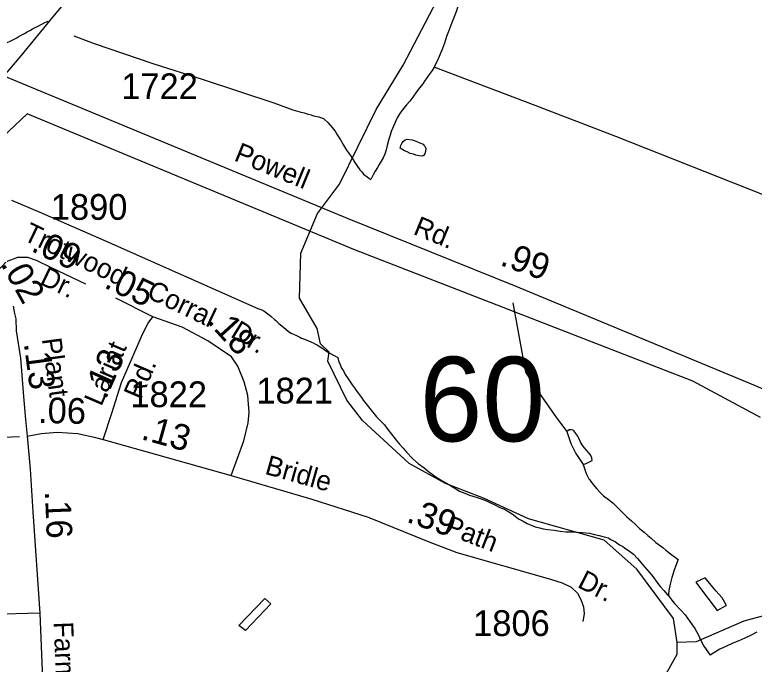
# Model space of a CAD drawing. Extents: x 2206922 to 2357709, y 510027 to 673830.
# Drawn here: x 2325457 to 2329047, y 582727 to 585877 of the extents above; entities that cross this region are included whole.
import ezdxf

# ---------------------------------------------------------------- set-up
doc = ezdxf.new("R2010")
doc.units = 0
for name, color, linetype in [('Exist Boundary Political Urban Extension UEB', 7, 'Continuous'), ('Exist Hydrographic Creek Single Shore', 7, 'Continuous'), ('Exist Hydrographic Misc Water Feature', 7, 'Continuous'), ('Exist Road Secondary Mileage Hundredths English Label', 7, 'Continuous'), ('Exist Road Secondary Structure Standard Bridge Number Label', 7, 'Continuous'), ('Exist Road Secondary Type 51 Attributed', 7, 'Continuous'), ('Exist Road Secondary Type 51 Label', 7, 'Continuous'), ('Exist Road Secondary Type 51 Number Label', 7, 'Continuous')]:
    doc.layers.add(name, color=color, linetype=linetype)

msp = doc.modelspace()

# ---------------------------------------------------------------- linework, layer by layer
at = {"layer": 'Exist Boundary Political Urban Extension UEB'}
msp.add_lwpolyline([(2329076.9, 583924.2), (2328749.3, 584100.5), (2327102.5, 584738.6), (2325517.5, 585397.2), (2325007.6, 584916.5)], dxfattribs=at)
at = {"layer": 'Exist Hydrographic Creek Single Shore'}
for points in [[(2328673.6, 582831.9), (2328655.5, 582949.3), (2328477.5, 583188.3), (2328318.4, 583329.5), (2327950.6, 583432.7), (2327732.4, 583532.2), (2327548.5, 583603.6), (2327372.5, 583701.5), (2327145.5, 583908.9), (2327069.5, 584007.6), (2326976.6, 584197.4), (2326983.5, 584240.4), (2326941.5, 584281.3), (2326924.5, 584356.1), (2326839.4, 584503.6), (2326845.5, 584720.5), (2326926.5, 584914.1), (2327033.4, 585056.2), (2327212.4, 585417.9), (2327343.4, 585633.2), (2327506.4, 585945)], [(2333084.7, 581589.2), (2332639.5, 581850.1), (2332079.5, 582096.6), (2331586.5, 582240.7), (2331068.6, 582341.3), (2330716.5, 582589.6), (2330473.5, 582720.9), (2330155.5, 582806.5), (2329780.4, 582886.4), (2329445.6, 583007.5), (2329254.5, 583006.3), (2328996.5, 582936.9), (2328764.4, 582835.5), (2328673.6, 582831.9)], [(2325729.4, 578486.2), (2325736.4, 578588.2), (2325784.4, 578819.8), (2326233.5, 579674.8), (2326430.5, 579961.7), (2326635.6, 580229.3), (2326724.6, 580505.2), (2326789.6, 580606.3), (2326950.1, 580730.3), (2327023.3, 580796.6), (2327047.3, 580853.8), (2327071.3, 580953.4), (2327121.6, 581112), (2327173.1, 581241.3), (2327281.5, 581394.1), (2327345.5, 581554.2), (2327452.5, 581670.1), (2327659.6, 581822.8), (2327990.5, 582010.1), (2328311.5, 582354.5), (2328534.5, 582530.9), (2328673.6, 582776.1), (2328673.6, 582831.9)]]:
    msp.add_lwpolyline(points, dxfattribs=at)
at = {"layer": 'Exist Hydrographic Misc Water Feature'}
for points in [[(2328710.9, 586666.3), (2328550.7, 586123), (2328936, 586007.1), (2329393.1, 585870.1), (2329553.5, 585829.9), (2329582, 585824.3), (2329613.7, 585816.3), (2329637.5, 585806.6), (2329645.9, 585800.9), (2329648, 585797), (2329647.8, 585788.9), (2329646.5, 585781), (2329642, 585774.7), (2329640.2, 585768.9), (2329632.6, 585758.7), (2329624.6, 585748.6), (2329599, 585692.4), (2329241.8, 584944.9), (2328374.4, 585287.4), (2327982.8, 585437.2), (2327655.3, 585561.5), (2327492.7, 585623.7)], [(2327776.9, 586176.6), (2327731.6, 586114.1), (2327702, 586077.6), (2327686.2, 586053.6), (2327672.7, 586033.3), (2327658.8, 586013.1), (2327643.2, 585991.1), (2327627.4, 585965.1), (2327617.6, 585946.7), (2327610, 585924.7), (2327602, 585896.8), (2327594, 585874.9), (2327584.5, 585850.7), (2327572.6, 585822.5), (2327563, 585796.4), (2327553.2, 585772.3), (2327543.5, 585740.1), (2327533.7, 585714), (2327522.2, 585686.1), (2327512.6, 585664.1), (2327492.7, 585623.7)], [(2325345.2, 585708.4), (2325372.9, 585720.8), (2325388.6, 585727), (2325466.6, 585765.9), (2325474.4, 585769.6), (2325488.1, 585778.1), (2325503.9, 585786.3), (2325518, 585794.3), (2325530.1, 585800.6), (2325543.9, 585808.6), (2325556, 585814.9), (2325567.4, 585820.9), (2325581.6, 585828.9), (2325591.6, 585833.1), (2325603.7, 585839.4), (2325619.5, 585847.1)], [(2325744.2, 585774.8), (2325842.2, 585737.8), (2326127.4, 585641), (2326372.1, 585563.5), (2326715.3, 585449.5), (2326807.6, 585416.5), (2326841.6, 585406.9), (2326861.9, 585401), (2326881.8, 585395.2), (2326895.6, 585391.5), (2326907.7, 585387.3), (2326917.7, 585385.8), (2326933.5, 585381.8), (2326946, 585377.9), (2326956.1, 585373.9), (2326976.2, 585354.3), (2326998.5, 585330.6), (2327010.4, 585314.7), (2327022.7, 585294.9), (2327038.7, 585271), (2327053.3, 585245.4), (2327067.4, 585221.3), (2327077.4, 585207.6), (2327089.8, 585189.5), (2327099.8, 585175.9), (2327108.2, 585161.6), (2327118.3, 585146), (2327132.4, 585126), (2327142.7, 585116.3), (2327150.9, 585104.1), (2327184.9, 585078.7)], [(2327492.7, 585623.7), (2327483.2, 585607.7), (2327469.3, 585587.4), (2327445.7, 585555.3), (2327437.7, 585543.1), (2327424, 585524.9), (2327408, 585503), (2327390.4, 585478.5), (2327374.8, 585458.6), (2327359, 585440.2), (2327345.2, 585424.1), (2327333.6, 585408), (2327323.5, 585394), (2327313.7, 585378.1), (2327284.3, 585311.5), (2327278.8, 585293.7), (2327272.5, 585273.6), (2327265.5, 585243.4), (2327259.5, 585221.6), (2327253.8, 585201.4), (2327245.6, 585183.2), (2327236.2, 585167.1), (2327226.3, 585151.2), (2327218.3, 585137), (2327206.4, 585118.9), (2327196.6, 585100.9), (2327184.9, 585078.7)], [(2327327.4, 585230), (2327331.3, 585244), (2327337.2, 585256.1), (2327345, 585264.3), (2327352.8, 585270.4), (2327360.6, 585274.5), (2327372.7, 585272.7), (2327388.5, 585270.7), (2327412.9, 585261), (2327427.1, 585255.2), (2327439, 585249.4), (2327443.1, 585245.5), (2327447.2, 585239.6), (2327453.5, 585229.3), (2327451.7, 585213.4), (2327447.4, 585203.5), (2327441.4, 585195.4), (2327435.7, 585191.4), (2327419.9, 585193), (2327403.5, 585197.1), (2327393.4, 585201.1), (2327377.4, 585204.7), (2327361.4, 585212.3), (2327349.6, 585218.2), (2327327.4, 585230)], [(2325440.7, 584977.8), (2325579.3, 584919.3), (2325915, 584773), (2326637.8, 584453), (2326656.1, 584447), (2326666.1, 584441.4), (2326672.3, 584437.3), (2326686.4, 584427.5), (2326700.6, 584415.6), (2326718.2, 584399.9), (2326725, 584394.1), (2326738.9, 584380.2), (2326753.1, 584368.3), (2326772.9, 584352.4), (2326785.5, 584340.8), (2326799.4, 584333), (2326813.1, 584326.9), (2326821.1, 584323.2), (2326841.6, 584313.2), (2326849.4, 584309.2), (2326859.5, 584305.7), (2326879.4, 584297.9), (2326897.6, 584289.8), (2326905.4, 584286.2), (2326917.7, 584280.3), (2326925.5, 584276.3), (2326935.6, 584270.3), (2326947.9, 584262.4), (2326959.7, 584254.5), (2326975.9, 584242.8), (2326983.9, 584237.1), (2327024.8, 584215.6)], [(2327874.9, 584480.6), (2327937, 584143.1), (2328002, 584045.8), (2328086.9, 583923.1), (2328137.8, 583855.5)], [(2327024.8, 584215.6), (2327028.4, 584199.6), (2327034.6, 584183.6), (2327043.2, 584163.7), (2327053.3, 584149.6), (2327061.2, 584131.8), (2327075.4, 584111.8), (2327095.5, 584082.4), (2327110.1, 584062.4), (2327113.9, 584054.5), (2327126.5, 584040.5), (2327140.6, 584020.5), (2327148.4, 584008.8), (2327213.4, 583927.6), (2327231.4, 583909.9), (2327251.9, 583887.8), (2327267.9, 583866.3), (2327286, 583842.5), (2327308.5, 583814.8), (2327324.7, 583794.9), (2327342.8, 583775.1), (2327359, 583755.2), (2327389.5, 583723.5), (2327417.8, 583699.8), (2327443.9, 583680), (2327466.4, 583662.5), (2327490.2, 583644.7), (2327514.4, 583628.9), (2327534.7, 583615.3), (2327564.7, 583599.4), (2327592.7, 583581.8), (2327616.9, 583566), (2327641.3, 583556.2), (2327665.1, 583546.6), (2327697.1, 583536.9), (2327725.4, 583527.4), (2327747.4, 583519.6), (2327767.4, 583509.7), (2327788, 583500.1), (2327811.7, 583488), (2327834.1, 583478.6), (2327855.8, 583466.8), (2327872.2, 583457), (2327886.4, 583445.2), (2327902.2, 583433.1), (2327924.5, 583421.6), (2327944.6, 583409.6), (2327964.5, 583401.8), (2327982.8, 583394.1), (2328004.9, 583388.4), (2328022.9, 583384.5), (2328044.7, 583380.8), (2328075.2, 583377), (2328105.2, 583373.3), (2328133.1, 583369.9), (2328161.1, 583370.2), (2328188.8, 583368.4), (2328212.8, 583366.5), (2328247.1, 583362.9), (2328271.3, 583357.2), (2328294.8, 583351.6), (2328319, 583345.6), (2328337.1, 583340), (2328351.2, 583332.3), (2328373, 583320.4), (2328393.7, 583306.4), (2328409.5, 583298.7), (2328424, 583286.9), (2328441.7, 583275.3), (2328460.1, 583261.1), (2328480.2, 583239.4), (2328498.3, 583219.7), (2328514.5, 583199.8), (2328537, 583174.1), (2328556.9, 583150.4), (2328574.9, 583124.6), (2328589.7, 583105), (2328607.5, 583084.8), (2328626, 583063.4), (2328631.7, 583057.2)], [(2328217.1, 583696.7), (2328231.5, 583700.6), (2328261, 583714.8), (2328259.2, 583728.9), (2328252.8, 583742.8), (2328242.6, 583754.9), (2328230.5, 583766.5), (2328222.5, 583776.6), (2328214.7, 583786.3), (2328204, 583804.5), (2328200.3, 583812.4), (2328194.2, 583826.3), (2328189.9, 583834.2), (2328185.8, 583840.1), (2328181.7, 583846), (2328171.6, 583860.1), (2328165.7, 583861.8), (2328157.5, 583863.8), (2328149.3, 583863.5), (2328141.9, 583859.7), (2328137.8, 583855.5)], [(2325479.5, 583830.9), (2325159.8, 583817.3)], [(2328137.8, 583855.5), (2328156.2, 583797.9), (2328181, 583750), (2328217.1, 583696.7)], [(2328217.1, 583696.7), (2328221.2, 583680.7), (2328231.5, 583652.8), (2328243.8, 583627), (2328248.3, 583621), (2328254.2, 583612.8), (2328264.7, 583599.1), (2328282.7, 583577.4), (2328298.9, 583559.5), (2328314.9, 583543.7), (2328339.1, 583525.8), (2328361.3, 583510), (2328379.5, 583490.2), (2328403.7, 583466.7), (2328427.7, 583442.8), (2328450.5, 583423.2), (2328470.6, 583405.5), (2328490.5, 583385.5), (2328512.6, 583367.9), (2328530.9, 583352.3), (2328547.3, 583338), (2328569, 583318.5), (2328603.4, 583293.1), (2328617.6, 583281.2), (2328639.7, 583263.3), (2328678.1, 583235.6), (2328664.3, 583201.6), (2328660.2, 583187.6), (2328646.9, 583147.5), (2328639.3, 583115.3), (2328631.7, 583085.2), (2328630.1, 583067.2), (2328631.7, 583057.2)], [(2328906.7, 583010.2), (2328912.7, 583012.6), (2328892, 583050.1), (2328859.8, 583083.8), (2328808.7, 583147), (2328763.4, 583124.7), (2328775.7, 583107), (2328866.7, 582987.8), (2328906.7, 583010.2)], [(2326576.9, 582891.2), (2326544.7, 582915.1), (2326671, 583046.1), (2326699.5, 583020.3), (2326576.9, 582891.2)], [(2328631.7, 583057.2), (2328646.5, 583037.6), (2328660.5, 583021.7), (2328690.8, 582990), (2328711.1, 582966.3), (2328735.1, 582934.7), (2328758.1, 582900.8), (2328774.3, 582870.8), (2328788.4, 582843.1), (2328802.3, 582815.4), (2328832.9, 582771.5)], [(2329059.7, 582882.2), (2329026.3, 582865.7), (2329002.1, 582853.5), (2328972.3, 582841), (2328942.4, 582828.9), (2328912.3, 582814.3), (2328880.7, 582800), (2328850.7, 582781.8), (2328832.9, 582771.5)]]:
    msp.add_lwpolyline(points, dxfattribs=at)
at = {"layer": 'Exist Road Secondary Type 51 Attributed'}
for p, q in [((2326127.5, 584411.8), (2325947, 584503.6)), ((2325886.4, 583816.9), (2326507.6, 583642.2))]:
    msp.add_line(p, q, dxfattribs=at)
for points in [[(2326329.4, 586689.1), (2326233.9, 586573.3), (2326156, 586484.6), (2326091.3, 586411.1), (2325942.9, 586227.4), (2325796.4, 586051.5), (2325640.2, 585865.8), (2325485.9, 585678.2), (2325403.9, 585580.5)], [(2325403.9, 585580.5), (2327070.9, 584891.5), (2327889.1, 584561.4), (2329051.2, 584078.7), (2329166.4, 584028.3), (2329221.1, 584004.4), (2329309, 583947.7), (2329383.2, 583887.2), (2329447.6, 583830.5), (2329559.9, 583704.4), (2329766.9, 583446.5), (2329852.9, 583325.3), (2329899.8, 583229.5), (2329917.3, 583184.6)], [(2325370.2, 584632.4), (2325416.8, 584681.2), (2325472.2, 584701.2), (2325518.8, 584701.2), (2325561, 584687.9), (2325634.2, 584652.3), (2325800.6, 584572.4)], [(2325450, 584463.6), (2325455.6, 584429.2), (2325462.3, 584402.6), (2325464.5, 584344.9), (2325484.4, 584211.7), (2325500, 584025.2), (2325508.8, 583914.2), (2325517.3, 583833.9)], [(2325886.4, 583816.9), (2325927.8, 583945.6), (2325975.1, 584093.6), (2326029.8, 584219.4), (2326077.2, 584329), (2326105.3, 584380.8), (2326127.5, 584411.8)], [(2326507.6, 583642.2), (2326569.7, 583811), (2326590.4, 583898.3), (2326594.8, 583948.6), (2326588.9, 584031.5), (2326571.2, 584096.6), (2326540.1, 584173.6), (2326509.1, 584218), (2326393.7, 584296.4), (2326269.4, 584361.5), (2326127.5, 584411.8)], [(2325517.3, 583833.9), (2325585.4, 583846.5), (2325663, 583853.1), (2325762.8, 583845.8), (2325842.9, 583828.6), (2325886.4, 583816.9)], [(2325517.3, 583833.9), (2325532.1, 583673.3), (2325545.4, 583466.9), (2325578.7, 582974.8)], [(2326507.6, 583642.2), (2326898.8, 583527.6), (2327172.4, 583440.2), (2327463.8, 583323.3), (2327602.8, 583270), (2328057.6, 583139.1), (2328114.6, 583122), (2328158.2, 583100.6), (2328189.3, 583072.5), (2328205.5, 583041.4), (2328218.9, 583005.9), (2328221.8, 582971.8), (2328214.4, 582934.8)], [(2325578.7, 582974.8), (2325342.8, 582968.1), (2325102.8, 582988.5), (2324985.3, 582999.6), (2324909.5, 583015.5), (2324856.6, 583037.3), (2324818.9, 583063.9), (2324776.7, 583103.9), (2324748.2, 583136.8), (2324725.7, 583181.6)], [(2325578.7, 582974.8), (2325616.4, 582055), (2325639.4, 581485.9), (2325639.1, 581473.5), (2325637.8, 581413)]]:
    msp.add_lwpolyline(points, dxfattribs=at)

# ---------------------------------------------------------------- texts
at = {"layer": 'Exist Road Secondary Mileage Hundredths English Label'}
for s, rotation, p in [('.09', 334.44, (2325531, 584733.6)), ('.99', 340.5268, (2327807.7, 584664.4)), ('.02', 299.1351, (2325386.5, 584668.6)), ('.05', 334.44, (2325885.3, 584556.5)), ('.18', 312.3974, (2326387.3, 584387.6)), ('.13', 277.6938, (2325500.7, 584283.2)), ('.13', 66.0338, (2325898.6, 584007.2)), ('.06', 358.7312, (2325569.2, 583897.6)), ('.13', 344.4745, (2326065.8, 583819.9)), ('.16', 272.2726, (2325603.5, 583566.6)), ('.39', 340.5268, (2327353.6, 583419.6))]:
    msp.add_text(s, height=125, rotation=rotation, dxfattribs=at).set_placement(p)
at = {"layer": 'Exist Road Secondary Structure Standard Bridge Number Label'}
msp.add_text('60', height=410.1, dxfattribs=at).set_placement((2327422, 583808.3))
at = {"layer": 'Exist Road Secondary Type 51 Label'}
for s, rotation, p in [('Powell', 337.6804, (2326516.9, 585172.2)), ('Rd.', 337.6842, (2327386.7, 584815.1)), ('Trotwood', 334.4068, (2325492.8, 584787.3)), ('Dr.', 334.4068, (2325573.4, 584573.3)), ('Corral', 334.44, (2326091.9, 584507.9)), ('Dr.', 328.2331, (2326499.7, 584318.7)), ('Plant', 277.6938, (2325588.4, 584305.1)), ('Lariat', 66.7314, (2325877.2, 583974.3)), ('Rd.', 66.7314, (2326069.4, 584005.5)), ('Bridle', 344.3219, (2326666.8, 583651.3)), ('Path', 338.7945, (2327536.1, 583364)), ('Dr.', 332.9917, (2328183.9, 583103.4)), ('Farm', 272.3372, (2325645.7, 582931.9))]:
    msp.add_text(s, height=95, rotation=rotation, dxfattribs=at).set_placement(p)
at = {"layer": 'Exist Road Secondary Type 51 Number Label'}
for s, p in [('1722', (2325973.9, 585468.2)), ('1890', (2325632.1, 584882.8)), ('1821', (2326630.3, 583991.8)), ('1822', (2326018.4, 583974.1)), ('1806', (2327682.4, 582864.1))]:
    msp.add_text(s, height=125, dxfattribs=at).set_placement(p)

doc.saveas('drawing.dxf')
